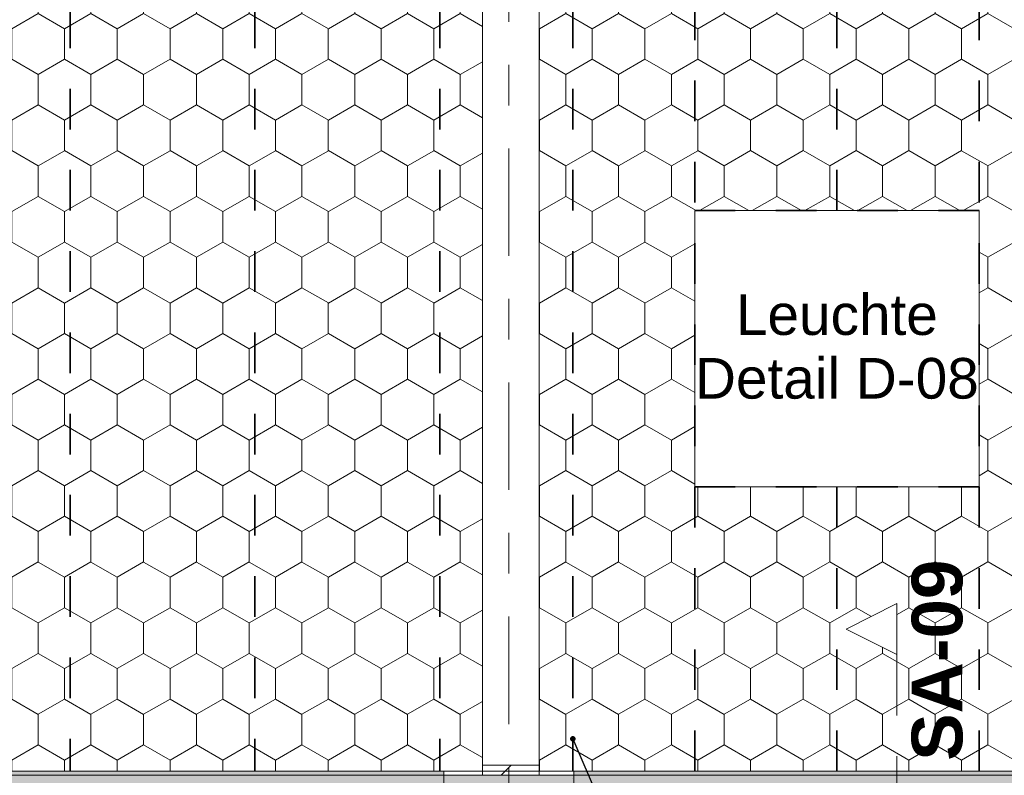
# Model space of a CAD drawing. Header units: metres. Extents: x -3.6 to 85.2, y -11 to 16.8.
# Tile 415 of 508: x 38.9 to 41.3, y 6 to 7.9. Entities that reach past the tile are written whole.
import ezdxf

# ---------------------------------------------------------------- set-up
doc = ezdxf.new("R2010")
doc.units = ezdxf.units.M
doc.header["$MEASUREMENT"] = 0
for name, pattern in [('Achse', [0.2, 0.1, -0.05, 0, -0.05]), ('Punktlinie weit', [0.06, 0.01, -0.05]), ('Schnittlinie', [0.3, 0.15, -0.075, 0, -0.075]), ('Strichlinie doppelt', [0.546806, 0.264583, -0.105833, 0.070556, -0.105833]), ('Wipeout_Contour', [1, 0, -1])]:
    doc.linetypes.add(name, pattern=pattern)
for name, color, linetype in [('154 - Bemaßung_ Beschriftung.Ausbau - Deckenspiegel', 7, 'Continuous'), ('203 - Marker.Schnitt - Ausbaudetail SA', 7, 'Continuous'), ('451 - Universal.Achsen Raster', 7, 'Continuous'), ('605 - Struktur.Wand Innen', 7, 'Continuous'), ('607 - Struktur.Stütze', 7, 'Continuous'), ('608 - Struktur.Träger', 7, 'Continuous'), ('Neubau_154 - Bemaßung_ Beschriftung.Ausbau - Deckenspiegel', 7, 'Continuous'), ('Neubau_651 - Abdeckung.Decke abgehängt_ bekleidet', 7, 'Continuous'), ('Neubau_804 - HKLSE.Elektrik', 7, 'Continuous')]:
    doc.layers.add(name, color=color, linetype=linetype)
doc.styles.add('ERSTELLTER_STIL_1', font='txt')
doc.styles.add('ERSTELLTER_STIL_2', font='txt')
doc.dimstyles.new('ERSTELLTER_STIL__5', dxfattribs={"dimtxt": 0.18, "dimasz": 0.02736, "dimexe": 0.18, "dimexo": 0.0625, "dimgap": 0, "dimtad": 0, "dimtih": 1, "dimtoh": 1, "dimdec": 4, "dimzin": 0, "dimdsep": 46, "dimcen": 0.09, "dimadec": 0, "dimazin": 0, "dimtfac": 1, "dimtdec": 4, "dimtmove": 0, "dimatfit": 3, "dimldrblk": 'ARROWHEAD_11', "dimfxl": 1, "dimtolj": 1, "dimtzin": 0, "dimarcsym": 0})
pattern_1 = [(45, (0, 0), (-0.01767767, 0.01767767), [0, -0.025])]
pattern_2 = [(90, (0, 0), (-0.12990375, 0), [0.075, -0.15]), (90, (-0.06495, 0.1125), (-0.12990375, 0), [0.075, -0.15]), (150, (5e-18, 0.075), (0.06495188, 0.11249995), [0.075, -0.15]), (150, (-0.1299, 0.075), (0.06495188, 0.11249995), [0.075, -0.15]), (210, (0, 0), (-0.06495187, 0.11249995), [0.075, -0.15]), (210, (-0.1299, 8e-18), (-0.06495187, 0.11249995), [0.075, -0.15])]

# ---------------------------------------------------------------- blocks, each defined once
blk = doc.blocks.new('ARROWHEAD_11')
at = {"color": 0, "linetype": 'Continuous', "lineweight": 0}
blk.add_line((0, 0), (-1, 0), dxfattribs=at)
at = {"color": 0, "linetype": 'Continuous', "lineweight": 0, "const_width": 0.25, "flags": 128}
blk.add_lwpolyline([(-0.125, 0, 1), (0.125, 0, 1)], format="xyb", close=True, dxfattribs=at)

msp = doc.modelspace()

# ---------------------------------------------------------------- hatches: boundary and pattern name
at = {"layer": '607 - Struktur.Stütze', "linetype": 'Continuous', "lineweight": 0, "true_color": 0x000000}
h = msp.add_hatch(dxfattribs=at)
h.set_pattern_fill('Gips_0001', color=18, style=0, pattern_type=2)
h.set_pattern_definition(pattern_1)
h.paths.add_polyline_path([(39.97, 5.19), (40.05, 5.19), (40.05, 5.2), (39.98, 5.2), (39.98, 6), (40.065, 6), (40.065, 6.01), (39.97, 6.01)])
h = msp.add_hatch(dxfattribs=at)
h.set_pattern_fill('Gips_0001', color=18, style=0, pattern_type=2)
h.set_pattern_definition(pattern_1)
h.paths.add_polyline_path([(40.2, 5.2), (40.2, 5.19), (40.29, 5.19), (40.29, 6.01), (40.205, 6.01), (40.205, 6), (40.28, 6), (40.28, 5.2)])
at = {"layer": '608 - Struktur.Träger', "linetype": 'Continuous', "lineweight": 0, "true_color": 0x000000}
h = msp.add_hatch(dxfattribs=at)
h.set_pattern_fill('Gips_0001', color=18, style=0, pattern_type=2)
h.set_pattern_definition(pattern_1)
h.paths.add_polyline_path([(33.09, 6), (39.97, 6), (39.97, 6.01), (33.09, 6.01)])
h = msp.add_hatch(dxfattribs=at)
h.set_pattern_fill('Gips_0001', color=18, style=0, pattern_type=2)
h.set_pattern_definition(pattern_1)
h.paths.add_polyline_path([(40.29, 6.01), (40.29, 6), (47.17, 6), (47.17, 6.01)])
at = {"layer": 'Neubau_651 - Abdeckung.Decke abgehängt_ bekleidet', "linetype": 'Continuous', "lineweight": 13, "true_color": 0xffbfbf}
h = msp.add_hatch(dxfattribs=at)
h.set_pattern_fill('sechseckig_0001', color=254, style=0, pattern_type=2)
h.set_pattern_definition(pattern_2)
h.paths.add_polyline_path([(33.89, 6.135), (33.89, 6.01), (40.065, 6.01), (40.065, 8.09), (33.89, 8.09)])
h.paths.add_polyline_path([(37.44, 7.39), (38.14, 7.39), (38.14, 6.71), (37.44, 6.71)], flags=0)
h = msp.add_hatch(dxfattribs=at)
h.set_pattern_fill('sechseckig_0001', color=254, style=0, pattern_type=2)
h.set_pattern_definition(pattern_2)
h.paths.add_polyline_path([(40.205, 8.09), (40.205, 6.01), (44.87, 6.01), (44.87, 8.09)])
h.paths.add_polyline_path([(40.5875, 7.39), (41.2875, 7.39), (41.2875, 6.71), (40.5875, 6.71)], flags=0)
h.paths.add_polyline_path([(43.7875, 7.39), (44.4875, 7.39), (44.4875, 6.71), (43.7875, 6.71)], flags=0)

# ---------------------------------------------------------------- linework, layer by layer
at = {"layer": '203 - Marker.Schnitt - Ausbaudetail SA', "color": 7, "linetype": 'Schnittlinie', "lineweight": 13}
msp.add_line((41.085, 6.2975), (41.085, 4.763), dxfattribs=at)
at = {"layer": '607 - Struktur.Stütze', "color": 7, "linetype": 'Continuous', "lineweight": 5, "flags": 128}
for points in [[(40.065, 6.01), (39.97, 6.01), (39.97, 5.19), (40.05, 5.19)], [(40.2, 5.19), (40.29, 5.19), (40.29, 6.01), (40.205, 6.01)]]:
    msp.add_lwpolyline(points, dxfattribs=at)
at = {"layer": '608 - Struktur.Träger', "color": 7, "linetype": 'Continuous', "lineweight": 5}
for p, q in [((39.97, 6.01), (33.09, 6.01)), ((39.97, 6.01), (39.97, 6)), ((40.29, 6.01), (40.29, 6)), ((47.17, 6.01), (40.29, 6.01))]:
    msp.add_line(p, q, dxfattribs=at)
at = {"layer": '608 - Struktur.Träger', "color": 7, "linetype": 'Continuous', "lineweight": 13}
for p, q in [((39.97, 6), (33.09, 6)), ((47.17, 6), (40.29, 6))]:
    msp.add_line(p, q, dxfattribs=at)
at = {"layer": 'Neubau_651 - Abdeckung.Decke abgehängt_ bekleidet', "color": 1, "linetype": 'Achse', "lineweight": 35}
for p, q in [((39.05, 8.09), (39.05, 6.01)), ((39.505, 8.09), (39.505, 6.01)), ((39.96, 8.09), (39.96, 6.01)), ((40.2875, 8.09), (40.2875, 6.01)), ((40.5875, 6.01), (40.5875, 8.09)), ((40.9375, 8.09), (40.9375, 7.39)), ((41.2875, 6.01), (41.2875, 8.09)), ((40.5875, 7.39), (41.2875, 7.39)), ((40.5875, 6.71), (41.2875, 6.71)), ((40.9375, 6.71), (40.9375, 6.01))]:
    msp.add_line(p, q, dxfattribs=at)
at = {"layer": 'Neubau_651 - Abdeckung.Decke abgehängt_ bekleidet', "color": 1, "linetype": 'Punktlinie weit', "lineweight": 13, "flags": 128}
for points in [[(33.89, 6.135), (33.89, 6.01), (40.065, 6.01), (40.065, 8.09), (33.89, 8.09)], [(40.205, 8.09), (40.205, 6.01), (44.87, 6.01), (44.87, 8.09)], [(40.5875, 7.39), (41.2875, 7.39), (41.2875, 6.71), (40.5875, 6.71)]]:
    msp.add_lwpolyline(points, close=True, dxfattribs=at)
at = {"layer": 'Neubau_804 - HKLSE.Elektrik', "color": 1, "linetype": 'Continuous', "lineweight": 13, "flags": 128}
msp.add_lwpolyline([(40.5875, 6.71), (41.2875, 6.71), (41.2875, 7.39), (40.5875, 7.39)], close=True, dxfattribs=at)

# ---------------------------------------------------------------- texts
at = {"layer": '154 - Bemaßung_ Beschriftung.Ausbau - Deckenspiegel', "color": 7, "linetype": 'Continuous', "lineweight": 9, "insert": (40.9375, 7.0549), "char_height": 0.1, "attachment_point": 5, "line_spacing_factor": 0.940294, "style": 'ERSTELLTER_STIL_2'}
msp.add_mtext('\\A1;{\\pqc;\\fArial|b0|i0|c0|p38;Leuchte\\P\\pqc;\\fArial|b0|i0|c0|p38;Detail\\fArial|b0|i0|c0|p38; \\fArial|b0|i0|c0|p38;D-08}', dxfattribs=at)
at = {"layer": '203 - Marker.Schnitt - Ausbaudetail SA', "color": 7, "lineweight": 13, "insert": (41.2483, 6.0359), "char_height": 0.125, "attachment_point": 7, "rotation": 90, "style": 'ERSTELLTER_STIL_1'}
msp.add_mtext('\\A1;{\\pql;\\pt0;\\fArial|b1|i0|c0|p38;SA-09}', dxfattribs=at)

# ---------------------------------------------------------------- leaders
at = {"layer": 'Neubau_154 - Bemaßung_ Beschriftung.Ausbau - Deckenspiegel', "color": 1, "linetype": 'Continuous', "lineweight": 13, "annotation_type": 0, "has_hookline": 1, "hookline_direction": 0, "text_width": 1.3167}
msp.add_leader([(40.2875, 6.0899), (40.4811, 5.642), (40.5339, 5.642)], dimstyle='ERSTELLTER_STIL__5', dxfattribs=at)

# ---------------------------------------------------------------- next in the draw order: wipeouts: each hides what was drawn before it
at = {"color": 254, "linetype": 'Wipeout_Contour', "lineweight": 0, "ltscale": 124.110466}
msp.add_wipeout([(41.085, 6.4225), (40.96, 6.36), (41.085, 6.2975)], dxfattribs=at).dxf.layer = '203 - Marker.Schnitt - Ausbaudetail SA'
at = {"color": 254, "linetype": 'Wipeout_Contour', "lineweight": 0, "ltscale": 162.343062}
msp.add_wipeout([(40.065, 6), (40.205, 6), (40.205, 6.025), (40.065, 6.025)], dxfattribs=at).dxf.layer = '605 - Struktur.Wand Innen'

# ---------------------------------------------------------------- next in the draw order: hatches: boundary and pattern name
at = {"layer": '605 - Struktur.Wand Innen', "linetype": 'Continuous', "lineweight": 0, "true_color": 0x000000}
h = msp.add_hatch(dxfattribs=at)
h.set_pattern_fill('MW_Ziegel_0001', color=18, style=0, pattern_type=2)
h.set_pattern_definition([(45, (0, 0), (-0.0636396, 0.0636396), [])])
h.paths.add_polyline_path([(40.065, 6), (40.205, 6), (40.205, 6.025), (40.065, 6.025)])
at = {"layer": '608 - Struktur.Träger', "linetype": 'Continuous', "lineweight": 0, "true_color": 0x000000}
h = msp.add_hatch(dxfattribs=at)
h.set_pattern_fill('Beton__Stahlbeton_0001', color=18, style=0, pattern_type=2)
h.set_pattern_definition([(45, (0, 0), (-0.08485281, 0.08485281), []), (45, (-0.04243, 0.04243), (-0.08485281, 0.08485281), [0.09, -0.03])])
h.paths.add_polyline_path([(0.69, 6), (0.38, 6), (0.38, 5.8), (0.69, 5.8), (7.57, 5.8), (7.89, 5.8), (11.17, 5.8), (11.49, 5.8), (14.86, 5.8), (15.02, 5.8), (18.37, 5.8), (18.69, 5.8), (22.04, 5.8), (22.2, 5.8), (25.57, 5.8), (25.89, 5.8), (32.77, 5.8), (33.09, 5.8), (36.46, 5.8), (36.6, 5.8), (39.97, 5.8), (40.29, 5.8), (47.17, 5.8), (47.49, 5.8), (54.37, 5.8), (54.69, 5.8), (58.06, 5.8), (58.195, 5.8), (61.57, 5.8), (61.88, 5.8), (61.88, 6), (61.57, 6), (54.69, 6), (54.37, 6), (50.9225, 6), (50.8575, 6), (47.49, 6), (47.17, 6), (40.29, 6), (39.97, 6), (33.09, 6), (32.77, 6), (25.89, 6), (25.57, 6), (18.69, 6), (18.37, 6), (11.49, 6), (11.17, 6), (7.89, 6), (7.57, 6)])

# ---------------------------------------------------------------- next in the draw order: linework, layer by layer
at = {"layer": '203 - Marker.Schnitt - Ausbaudetail SA', "color": 7, "linetype": 'Continuous', "lineweight": 13, "flags": 128}
msp.add_lwpolyline([(41.085, 6.4225), (41.085, 6.2975), (40.96, 6.36)], close=True, dxfattribs=at)
at = {"layer": '451 - Universal.Achsen Raster', "color": 160, "linetype": 'Strichlinie doppelt', "lineweight": 9, "true_color": 0x3232ff}
msp.add_line((40.13, -10.585), (40.13, 16.355), dxfattribs=at)
at = {"layer": '605 - Struktur.Wand Innen', "color": 7, "linetype": 'Continuous', "lineweight": 13}
for p, q in [((40.065, 8.075), (40.065, 6.025)), ((40.205, 6.025), (40.205, 8.075))]:
    msp.add_line(p, q, dxfattribs=at)
at = {"layer": '605 - Struktur.Wand Innen', "color": 7, "linetype": 'Continuous', "lineweight": 18}
msp.add_line((40.205, 6.025), (40.065, 6.025), dxfattribs=at)
at = {"layer": '605 - Struktur.Wand Innen', "color": 7, "linetype": 'Continuous', "lineweight": 18, "flags": 128}
for points in [[(40.065, 6.025), (40.065, 6)], [(40.205, 6), (40.205, 6.025)]]:
    msp.add_lwpolyline(points, dxfattribs=at)
at = {"layer": '608 - Struktur.Träger', "color": 7, "linetype": 'Continuous', "lineweight": 13}
for p, q in [((0.38, 6.01), (61.88, 6.01)), ((40.29, 6), (39.97, 6))]:
    msp.add_line(p, q, dxfattribs=at)

doc.saveas('drawing.dxf')
